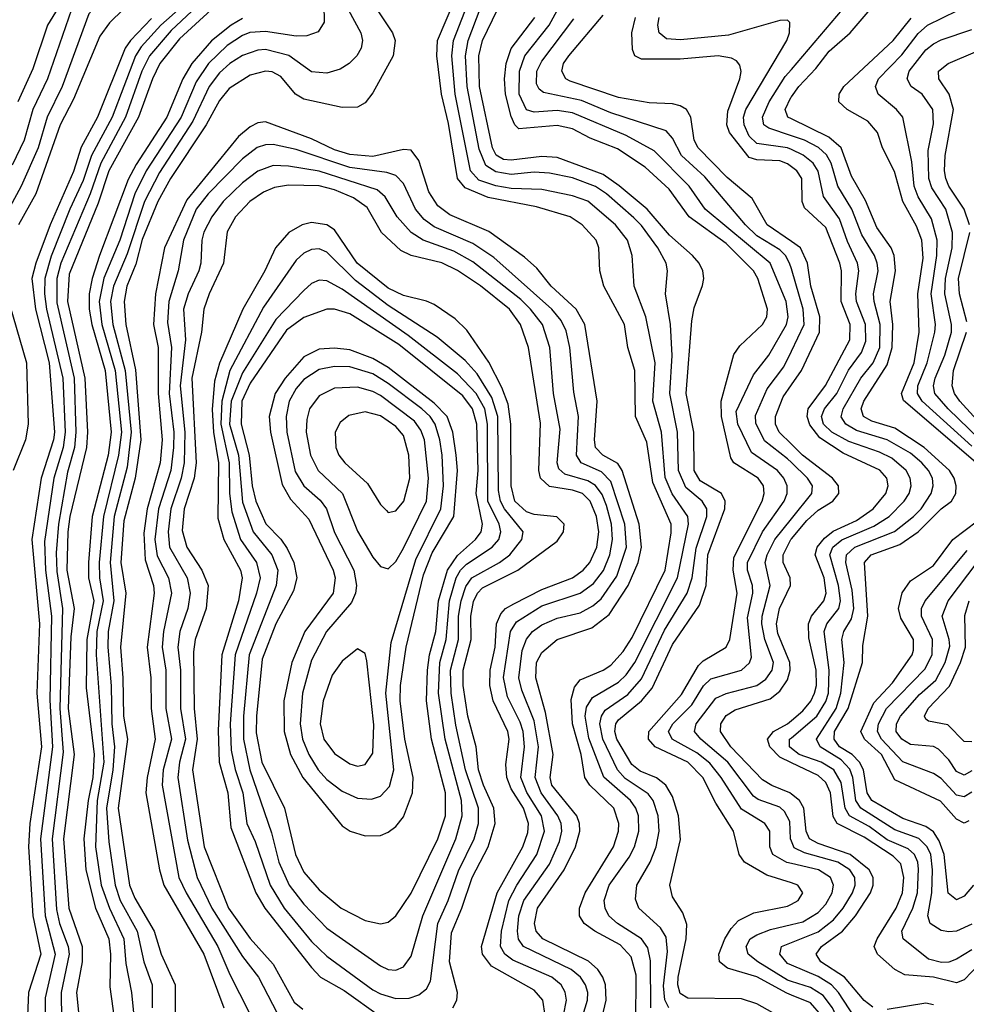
# Model space of a CAD drawing. Header units: inches. Extents: x 501365 to 657855, y 482276 to 547543.
# Tile 292 of 656: x 597990 to 600456, y 484459 to 487024. Entities that reach past the tile are written whole.
import ezdxf

# ---------------------------------------------------------------- set-up
doc = ezdxf.new("R2010")
doc.units = ezdxf.units.IN
doc.header["$MEASUREMENT"] = 0
doc.layers.add('A5498', color=7, linetype='Continuous')
doc.layers.add('A6408', color=7, linetype='Continuous')

msp = doc.modelspace()

# ---------------------------------------------------------------- linework, layer by layer
at = {"layer": 'A5498', "color": 5}
for points, elevation in [([(597981.9, 487741.9), (597995.3, 487715.3), (598002.1, 487682.1), (598001.2, 487610), (598011.2, 487571.2), (598023.7, 487550), (598089.1, 487470), (598110, 487452), (598239.7, 487390), (598272.9, 487332.9), (598310, 487295.5), (598326.8, 487270), (598346.1, 487210), (598341, 487190), (598330, 487174.5), (598286.8, 487130), (598230, 487082.2), (598184.6, 487055.4), (598170, 487039.3), (598101, 486850), (598061.4, 486770), (598037.7, 486690), (597993.8, 486590), (597928.2, 486470)], 2760), ([(597973.5, 487553.5), (598043.6, 487450), (598063.8, 487430), (598091.7, 487411.7), (598190, 487372.9), (598203.5, 487363.5), (598214.7, 487350), (598231.2, 487310), (598280.3, 487260.3), (598295, 487230), (598294, 487210), (598266.5, 487170), (598215.7, 487124.3), (598150, 487083.6), (598124.6, 487050), (598062.7, 486870), (598024.6, 486790), (598001.6, 486710), (597970, 486645.1)], 2740), ([(597977.6, 487470), (598003.4, 487423.4), (598022.7, 487402.7), (598050, 487382.9), (598170, 487330.7), (598231.2, 487250), (598239.8, 487230), (598235.9, 487210), (598203.3, 487170), (598110.9, 487089.1), (598062.5, 487010), (598024.3, 486895.7), (597984.9, 486810)], 2720), ([(599633.7, 484450), (599632.9, 484572.9), (599626.6, 484606.6), (599609.6, 484630), (599547.5, 484670), (599524.9, 484690), (599514.6, 484710), (599512.5, 484730), (599525.7, 484770), (599577.2, 484842.8), (599591.4, 484870), (599602.7, 484910), (599601.8, 484950), (599594.9, 484970), (599580.8, 484990), (599511.2, 485051.2), (599472.4, 485152.4), (599463, 485210), (599466.5, 485233.5), (599481.8, 485258.2), (599550, 485298.5), (599570, 485317.8), (599592, 485350), (599703.1, 485570), (599731.9, 485710), (599730.7, 485730), (599689.2, 485789.2), (599671.7, 485831.7), (599662, 485950), (599639.6, 486030), (599645.7, 486130), (599621.2, 486250), (599590.8, 486330), (599585.1, 486410), (599573.4, 486450), (599541.7, 486490), (599470, 486551), (599430, 486565.3), (599350, 486581.2), (599270, 486584.5), (599230, 486590.9), (599186.3, 486606.3), (599164.2, 486630), (599124.5, 486830), (599115.8, 486930), (599120.1, 486970), (599230, 487252.4)], 2960), ([(599595.1, 484410), (599595.4, 484535.4), (599583.1, 484583.1), (599554.1, 484614.1), (599487.8, 484650), (599460.3, 484670), (599447.9, 484690), (599448.1, 484710), (599462.7, 484750), (599536.6, 484870), (599549.4, 484910), (599550.5, 484930), (599537.5, 484970), (599475, 485030), (599461.7, 485050), (599452.2, 485110), (599430.1, 485190), (599426.8, 485253.2), (599434.9, 485285.1), (599450, 485304.6), (599510, 485329.5), (599530, 485342.6), (599562, 485378), (599585.4, 485414.6), (599671.6, 485590), (599687.1, 485687.1), (599686.9, 485710), (599638.9, 485818.9), (599623.9, 485923.9), (599594.2, 485990), (599592.3, 486110), (599574.1, 486170), (599565.5, 486230), (599511.3, 486330), (599501, 486370), (599498.2, 486430), (599491.4, 486450), (599455.4, 486490), (599424, 486510), (599336.1, 486536.1), (599210, 486561), (599150, 486585.6), (599130, 486610), (599106.5, 486753.5), (599088.6, 486830), (599076.9, 486930), (599078.5, 486970), (599163.5, 487170)], 2980), ([(598370, 487158.7), (598224, 487016), (598199, 486981), (598130, 486817.3), (598095.8, 486750), (598032.2, 486570), (597986.8, 486490)], 2780), ([(598506.1, 487110), (598384.5, 486995.5), (598328.5, 486930), (598307.9, 486890), (598265.9, 486770), (598201, 486650), (598173.1, 486570), (598096.7, 486390), (598086.4, 486350), (598086.4, 486286.4), (598131.8, 486090), (598136.4, 485950), (598132.5, 485910), (598114.2, 485845.8), (598091, 485710), (598084.9, 485635.1), (598086.3, 485586.3), (598101.8, 485490), (598094.2, 485230), (598103.5, 485116.5), (598074.7, 484890), (598086, 484706), (598093.7, 484670), (598116.5, 484610), (598118.9, 484590), (598097.9, 484490), (598099.5, 484350)], 2860), ([(598530, 487088.9), (598405.9, 486974.1), (598354.6, 486910), (598335.6, 486870), (598299.7, 486770), (598221.9, 486630), (598194, 486546), (598119, 486361), (598114.2, 486290), (598159.6, 486090), (598167, 485950), (598163.6, 485910), (598120.7, 485730), (598115.7, 485690), (598113, 485590), (598131.7, 485490), (598123.4, 485416.6), (598115.8, 485230), (598132.2, 485110), (598104.3, 484890), (598117.8, 484710), (598152.8, 484610), (598152.6, 484570), (598138.1, 484490), (598144, 484430)], 2880), ([(598781.6, 487110), (598782.9, 487017.1), (598767.4, 486992.6), (598738.3, 486981.7), (598710, 486981.3), (598630, 486993.3), (598589.7, 486990.3), (598570, 486982.6), (598530, 486956.5), (598481.7, 486910), (598450, 486862), (598410.4, 486770), (598319.7, 486630), (598290, 486570), (598250.7, 486450), (598209.4, 486350.6), (598197.2, 486290), (598203.9, 486230), (598238.5, 486110), (598255.3, 485950), (598247.5, 485890), (598207.9, 485730), (598197.3, 485610), (598197.7, 485570), (598207.5, 485510), (598190.9, 485430), (598189.3, 485369.3), (598209.2, 485090), (598192, 484990), (598187.2, 484870), (598202.6, 484770), (598223.8, 484710), (598261, 484630), (598266, 484566), (598281, 484490), (598294.7, 484350)], 2940), ([(599681.2, 484450), (599670.8, 484470.8), (599667.4, 484507.4), (599677, 484597), (599673.9, 484633.9), (599659, 484659), (599602.6, 484710), (599593.7, 484733.7), (599597.8, 484770), (599632.2, 484830), (599648.3, 484870), (599655.9, 484910), (599653.3, 484950), (599639.8, 484990), (599627.2, 485007.2), (599567.2, 485047.2), (599546.8, 485070), (599509.2, 485150), (599501.1, 485190), (599505.1, 485210), (599514.7, 485225.3), (599573.9, 485266.1), (599610, 485306.8), (599670, 485434.1), (599729, 485530), (599741.8, 485570), (599752.1, 485647.9), (599779.6, 485730), (599779.8, 485750), (599767.7, 485770), (599725.1, 485805.1), (599705.8, 485850), (599703.6, 485950), (599683.1, 486050), (599689.3, 486149.3), (599685.3, 486230), (599671.9, 486310), (599677.1, 486370), (599673.5, 486390), (599652.3, 486430), (599610, 486487.8), (599590, 486507.9), (599518.6, 486570), (599490, 486589), (599430, 486612), (599370, 486624), (599330, 486626.4), (599270, 486621.1), (599230, 486627.7), (599204.1, 486644.1), (599186.7, 486686.7), (599155.7, 486850), (599150.8, 486930), (599158.2, 486970), (599211.2, 487110)], 2940), ([(598907.1, 487070), (598961.4, 486990), (598968, 486970), (598962.5, 486930), (598910, 486833), (598890, 486807.5), (598870, 486796.4), (598830, 486794.9), (598730, 486817.2), (598708.8, 486830), (598670, 486876), (598647.8, 486887.8), (598630, 486889.6), (598590, 486879.8), (598535.6, 486844.4), (598510, 486813.8), (598475.3, 486750), (598382.9, 486610), (598350.2, 486550), (598308.6, 486451.4), (598292.9, 486387.1), (598269.2, 486330), (598261.8, 486290), (598266.2, 486230), (598291.9, 486111.9), (598305.6, 485930), (598291, 485830), (598261.4, 485718.6), (598253.4, 485610), (598266.6, 485530), (598252.5, 485390), (598259, 485310), (598260, 485210), (598270.7, 485150), (598246.3, 484970), (598276.1, 484770), (598290, 484735.6), (598340.2, 484650), (598358.6, 484590), (598394.7, 484510), (598394.6, 484430)], 2980), ([(600000, 484825.9), (599988.5, 484828.5), (599951.5, 484850), (599943.9, 484870), (599944.3, 484910), (599930.9, 484930), (599870, 484967.4), (599816.9, 485050), (599787.5, 485087.5), (599754, 485114), (599689.2, 485150), (599679.8, 485170), (599691.6, 485190), (599740.5, 485239.5), (599771.6, 485288.5), (599790, 485307.2), (599870.4, 485329.6), (599891.3, 485348.7), (599896, 485364), (599886.2, 485466.2), (599899.9, 485530), (599898.4, 485550), (599885.6, 485590), (599885.6, 485610), (599924.8, 485690), (599981.2, 485770), (599988.7, 485790), (599989, 485810), (599980.7, 485830), (599964, 485850), (599896.4, 485896.4), (599860.3, 485970), (599856.5, 486003.5), (599901.2, 486098.8), (599941.4, 486150), (599987.3, 486230), (599991.6, 486250), (599986.9, 486290), (599944.4, 486390), (599775.3, 486530), (599733.9, 486590), (599642.5, 486682.5), (599570, 486722.6), (599430, 486781.1), (599390, 486787.3), (599330, 486783.1), (599310, 486788.8), (599291.4, 486830), (599291.6, 486890), (599306, 486930), (599369.2, 487010), (599404.5, 487075.5)], 2860), ([(598410, 487055.4), (598357.3, 487010), (598306.5, 486953.5), (598291.8, 486930), (598230.6, 486770), (598176.6, 486670), (598155.2, 486604.8), (598120.2, 486530), (598072.3, 486407.7), (598055.4, 486350), (598054.6, 486310), (598060, 486270), (598102.7, 486090), (598108.7, 485950), (598102.8, 485910), (598079.1, 485830), (598054.8, 485665.2), (598057.5, 485590), (598072.4, 485470), (598068.4, 485251.6), (598075.7, 485130), (598044.3, 484890), (598056, 484690), (598082.6, 484590), (598056, 484476), (598055.8, 484350)], 2840), ([(598845.3, 487050), (598878.8, 486990), (598883.1, 486970), (598879.3, 486950), (598868.2, 486930), (598848.4, 486910), (598824.7, 486895.3), (598790, 486884.3), (598750, 486888.5), (598690.7, 486930.7), (598630, 486946), (598610, 486944.7), (598570, 486930.8), (598537, 486910), (598510, 486885.4), (598483.7, 486850), (598440.6, 486759.4), (598354.4, 486625.6), (598314.9, 486550), (598270, 486414.3), (598234.4, 486330), (598226.8, 486290), (598232.3, 486230), (598264.6, 486110), (598280.4, 485950), (598270, 485858.7), (598236, 485730), (598225.3, 485610), (598235, 485510), (598220.3, 485430), (598219.5, 485390), (598228.5, 485288.5), (598229.9, 485190), (598237, 485130), (598232.8, 485070), (598215.9, 484970), (598222.3, 484882.3), (598238.4, 484770), (598252, 484730), (598296.2, 484650), (598313.2, 484570), (598335.4, 484510), (598334.9, 484450)], 2960), ([(599993.8, 484413.8), (599910, 484460.3), (599870, 484473.9), (599730, 484475.7), (599710, 484487.6), (599704.2, 484510), (599705, 484530), (599725.6, 484630), (599727.8, 484667.7), (599717.6, 484697.6), (599690, 484739.8), (599683.2, 484770), (599711.4, 484888.6), (599706.4, 484950), (599690, 485000.8), (599673, 485030), (599649.1, 485049.1), (599606.6, 485066.6), (599584.1, 485084.1), (599545.5, 485150), (599540.1, 485170), (599542.4, 485190), (599550, 485200.5), (599609.7, 485250), (599637.2, 485282.8), (599690, 485396.6), (599761, 485499), (599777.9, 485550), (599782.8, 485630), (599826.9, 485750), (599827.9, 485770), (599817.7, 485790), (599762.9, 485822.9), (599747.2, 485850), (599745.7, 485950), (599726.3, 486050), (599740.6, 486239.4), (599746.5, 486273.5), (599768.7, 486331.3), (599772.1, 486350), (599769.5, 486370), (599759.5, 486390), (599742.1, 486410), (599682.3, 486462.3), (599624.2, 486530), (599551.6, 486591.6), (599510, 486620.6), (599390, 486664.8), (599350, 486667.7), (599270, 486657.9), (599250, 486659.4), (599230.7, 486670.7), (599221.3, 486690), (599187.7, 486850), (599185.6, 486930), (599195.4, 486970), (599234.2, 487050)], 2920), ([(598333.2, 487026.8), (598278.8, 486970), (598265.1, 486950), (598192.2, 486770), (598150, 486692.1), (598130, 486628.1), (598069.7, 486490), (598031.7, 486390), (598022, 486350), (598031.4, 486270), (598066.8, 486130), (598080.3, 485950), (598077.8, 485930), (598045.8, 485830), (598021.8, 485670), (598041.8, 485450), (598034.4, 485270), (598046.5, 485130), (598016.5, 484930), (598013, 484870), (598024, 484690), (598044.6, 484590), (598013.3, 484490), (598007.4, 484370)], 2820), ([(598570, 487027.2), (598540.5, 487010), (598490, 486968.4), (598438.5, 486910), (598415.1, 486870), (598373.6, 486770), (598293.1, 486646.9), (598272.7, 486607.3), (598198.2, 486410), (598178.3, 486350), (598170.6, 486310), (598171.1, 486270), (598177.8, 486230), (598212.2, 486110), (598228.2, 485950), (598220.4, 485890), (598178.7, 485730), (598168.8, 485610), (598169.6, 485570), (598183.2, 485510), (598164.9, 485410), (598163.5, 485283.5), (598183.8, 485110), (598180.1, 485050), (598168.1, 484990), (598157, 484890), (598161.8, 484810), (598187.4, 484710), (598222.2, 484630), (598226.4, 484590), (598224.8, 484504.8), (598249, 484330)], 2920), ([(600000, 484775.6), (599936.2, 484796.2), (599877.9, 484830), (599864.5, 484850), (599849.5, 484910), (599803.4, 484983.4), (599769.2, 485050), (599730, 485090.5), (599645.2, 485130), (599628.2, 485150), (599628.4, 485170), (599713.8, 485266.2), (599757.8, 485342.2), (599770, 485353.9), (599829.9, 485390), (599839.6, 485410), (599858.8, 485530), (599848.3, 485590), (599850, 485623.2), (599923.9, 485770), (599929.1, 485790), (599927.1, 485810), (599913.9, 485830), (599850.3, 485870), (599842.8, 485882.8), (599817.8, 485990), (599817.1, 486030), (599850, 486152.1), (599865.9, 486174.1), (599924.5, 486230), (599936.3, 486250), (599937.9, 486270), (599912.6, 486350), (599901.3, 486370), (599830, 486440.8), (599733.5, 486510), (599682.1, 486582.2), (599619.5, 486639.5), (599547.2, 486687.2), (599475.7, 486715.7), (599430, 486739.6), (599390, 486748.6), (599290, 486739.9), (599279.7, 486750), (599270, 486771.6), (599255.3, 486830), (599252.6, 486870), (599257, 486910), (599270, 486949.1), (599331.9, 487030)], 2880), ([(600000, 486374.8), (599995.5, 486390), (599984.9, 486410), (599970, 486424.9), (599910, 486461), (599880.6, 486490), (599774.6, 486614.6), (599713.9, 486670), (599690, 486715), (599674.2, 486734.2), (599530, 486781.6), (599453.1, 486813.1), (599354, 486834), (599342.9, 486842.9), (599336.5, 486856.5), (599337.2, 486890), (599350, 486916.2), (599433.6, 487026.4)], 2840), ([(600000, 486446.3), (599936.9, 486490), (599897.8, 486557.8), (599832.7, 486612.7), (599757.5, 486690), (599746.8, 486710), (599738, 486770), (599727.2, 486790), (599710, 486799.9), (599690, 486804.4), (599630, 486807), (599550, 486821.1), (599424, 486864), (599412.5, 486870), (599401.8, 486890), (599406.8, 486910), (599420.3, 486930), (599510, 487035.5)], 2820), ([(600000, 486640.8), (599990, 486648.2), (599970, 486656.1), (599910, 486659.3), (599890, 486665.3), (599838.8, 486730), (599832, 486750), (599834.4, 486785.6), (599866.2, 486870), (599868.9, 486888.9), (599865.6, 486905.6), (599856.9, 486916.9), (599844, 486924), (599809.6, 486929.6), (599710, 486921.1), (599610, 486921), (599592.1, 486930), (599586.6, 486946.6), (599584.4, 486990), (599594.2, 487030)], 2780), ([(600000, 486685.4), (599990, 486690.2), (599910, 486701.6), (599890, 486720.1), (599876.8, 486750), (599875.5, 486770), (599881.8, 486790), (599988.3, 486970), (599995.3, 486990), (599996.2, 487016.2), (599990, 487022.4), (599970, 487022), (599836.1, 486983.9), (599711.2, 486971.2), (599674.4, 486974.4), (599655.3, 486990), (599651.8, 487010), (599655.3, 487030)], 2760), ([(600000, 486721.4), (599941, 486741), (599928.1, 486750), (599924.9, 486770), (599942.5, 486810), (599984.1, 486875.9), (600000, 486894.4)], 2740), ([(600000, 486765.5), (599990.7, 486770), (599983.8, 486790), (599998.8, 486821.2), (600000, 486822.8)], 2720), ([(599494.1, 484370), (599517.6, 484470), (599515.6, 484510), (599508.9, 484530), (599495.7, 484550), (599471.4, 484571.4), (599352.4, 484630), (599335.7, 484650), (599330.9, 484670), (599338.5, 484710), (599408.4, 484810), (599438.1, 484870), (599449.2, 484910), (599448.3, 484930), (599440.8, 484950), (599375.7, 485030), (599371.4, 485050), (599379.3, 485110), (599359.2, 485219.2), (599334, 485310), (599336.4, 485350), (599350, 485375.4), (599389.9, 485410), (599480.2, 485439.8), (599525.1, 485474.9), (599575, 485550), (599600.6, 485610), (599610, 485650), (599603.6, 485710), (599559.5, 485850), (599547.9, 485867.9), (599508.6, 485890), (599489.7, 485910), (599486.9, 485930), (599494.6, 486030), (599462.4, 486230), (599439.8, 486270), (599374.3, 486330), (599336.6, 486376.6), (599305.1, 486405.1), (599211.8, 486471.8), (599110, 486515.9), (599079.1, 486539.1), (599055.8, 486575.8), (599030, 486657.3), (599010, 486683.8), (598990, 486686), (598910, 486667.4), (598850, 486672.6), (598810, 486684.6), (598750, 486713.9), (598630, 486758.1), (598610, 486755.3), (598590, 486745), (598560.1, 486719.9), (598425.2, 486554.8), (598367.5, 486430), (598343.8, 486310), (598338.6, 486230), (598350.9, 486170), (598350.5, 486050), (598361.5, 485930), (598355.5, 485870), (598321.7, 485750), (598313.5, 485686.5), (598316.7, 485616.7), (598338.6, 485550), (598340.5, 485530), (598322.2, 485390), (598331.8, 485310), (598332.2, 485230), (598343, 485150), (598321.7, 485050), (598318.9, 485010), (598354.4, 484810), (598365.6, 484770), (598469.3, 484590), (598521.9, 484450)], 3020), ([(599444.5, 484390), (599469.4, 484470), (599469.9, 484490), (599464.1, 484510), (599450.9, 484530), (599426.8, 484550), (599302.1, 484610), (599289.4, 484629.4), (599286.7, 484650), (599290.4, 484690), (599303.6, 484730), (599370, 484824.4), (599396.3, 484883.7), (599402.4, 484910), (599400.3, 484930), (599391.6, 484950), (599348.2, 485010), (599332.8, 485050), (599341.7, 485130), (599330, 485197.8), (599298, 485278), (599290.2, 485310), (599298.9, 485381.1), (599310, 485410.5), (599326, 485430), (599350, 485448), (599390, 485465), (599450, 485479.4), (599482.8, 485497.2), (599504.6, 485515.4), (599545.8, 485574.2), (599570.8, 485650), (599566, 485710), (599530, 485820.9), (599505.9, 485845.9), (599452.9, 485870), (599440.1, 485890), (599445.9, 485990), (599433.7, 486053.7), (599422.7, 486170), (599413.1, 486213.1), (599400.7, 486240.7), (599375.8, 486270), (599224.7, 486404.7), (599170, 486441.1), (599070, 486484.3), (599043.4, 486503.4), (599021, 486530), (598990, 486597.3), (598970, 486617.7), (598946.3, 486626.3), (598850, 486639.2), (598710, 486685.7), (598650, 486698.4), (598630, 486698.1), (598608.6, 486691.4), (598570, 486661.9), (598481.1, 486570), (598450, 486530), (598416.3, 486450), (598402.5, 486370), (598378.8, 486290), (598375.2, 486235.2), (598385.8, 486170), (598379.6, 486050), (598391.3, 485950), (598390.9, 485910), (598383.3, 485850), (598351.2, 485750), (598342.4, 485670), (598347.9, 485627.9), (598377.9, 485570), (598385.8, 485530), (598364.6, 485430), (598361.5, 485390), (598370.2, 485330), (598371, 485230), (598385.5, 485150), (598364, 485070), (598360.9, 485030), (598404.9, 484790), (598423.5, 484750), (598506.1, 484610), (598537, 484537), (598611.8, 484390)], 3040), ([(599398.8, 484390), (599414.2, 484470), (599411.2, 484491.2), (599400.3, 484510), (599375.7, 484530), (599274.8, 484574.8), (599253.7, 484590), (599242.5, 484610), (599244.6, 484650), (599263.8, 484730), (599284.6, 484770), (599336.7, 484850), (599357.3, 484910), (599349.6, 484950), (599311.3, 485011.3), (599295.2, 485050), (599304.8, 485130), (599301.4, 485170), (599294, 485194), (599260.6, 485260.6), (599250.6, 485310.6), (599268.3, 485430), (599284, 485456), (599350, 485497), (599450, 485530.3), (599484.3, 485555.7), (599510.7, 485589.3), (599527.4, 485630), (599534.2, 485670), (599531.2, 485710), (599518.2, 485758.2), (599506.9, 485786.9), (599490, 485810.9), (599470, 485823), (599410, 485840.5), (599394.3, 485854.3), (599389.7, 485870), (599397.4, 485957.4), (599380.4, 486050), (599371.2, 486170), (599351.6, 486230), (599320.7, 486270), (599295, 486295), (599170, 486393.5), (599120.6, 486420.6), (599040.9, 486450), (599010, 486469.9), (598973.2, 486510), (598942.1, 486562.1), (598920.8, 486580.8), (598770, 486629.6), (598690, 486642.5), (598650, 486643.9), (598610, 486629.3), (598570, 486599.3), (598520.4, 486550), (598490.3, 486510), (598470, 486470.5), (598464.7, 486450), (598461.8, 486390), (598456.7, 486370), (598428.4, 486310), (598416.7, 486270), (598421.5, 486190), (598407.9, 486070), (598420.2, 485950), (598418.8, 485870), (598410.5, 485830), (598383.7, 485750), (598376.5, 485690), (598380.6, 485650), (598426, 485570), (598434.4, 485530), (598428.3, 485490), (598407.4, 485430), (598402.3, 485390), (598408.5, 485330), (598408.7, 485230), (598422, 485150), (598405.9, 485090), (598401.8, 485050), (598426.7, 484886.7), (598452.2, 484790), (598490.5, 484710), (598570, 484583.9), (598611.8, 484530), (598673.1, 484413.1)], 3060), ([(599358.7, 484430), (599353, 484470), (599330, 484496), (599218.8, 484558.8), (599195.7, 484590), (599193.3, 484610), (599234.1, 484750), (599300.2, 484870), (599313.3, 484906.7), (599315.3, 484930), (599302, 484970), (599270, 485020.9), (599258.6, 485050), (599256.4, 485083.6), (599264.8, 485150), (599261.6, 485170), (599223.4, 485250), (599214.4, 485290), (599215.1, 485330), (599228.5, 485390), (599232.2, 485450), (599243.2, 485476.8), (599255.7, 485490), (599277.5, 485502.5), (599350, 485540), (599429.9, 485570), (599457.9, 485590), (599475.3, 485610), (599493.2, 485650), (599498.3, 485690), (599492.5, 485730), (599476.1, 485770), (599455.8, 485790), (599430, 485798.7), (599370, 485808), (599346.8, 485830), (599342.6, 485850), (599346.8, 485973.2), (599315.3, 486170), (599294.4, 486230), (599265.6, 486270), (599190, 486330.9), (599130, 486370.9), (599090, 486390.4), (599010, 486409.6), (598982.9, 486422.9), (598932.6, 486470), (598895, 486535), (598859.8, 486559.8), (598810, 486580.8), (598770, 486591.5), (598690, 486592.9), (598653.6, 486586.4), (598625.4, 486574.6), (598589.3, 486550), (598552, 486510), (598530, 486471.3), (598521.1, 486390), (598483.1, 486310), (598470, 486270), (598463.4, 486210), (598438, 486090), (598449.4, 485870), (598444, 485830), (598418.8, 485750), (598413.3, 485693.3), (598425.2, 485650), (598464.1, 485590), (598480.8, 485550), (598475.6, 485490), (598446.7, 485410), (598442.5, 485377.5), (598444.8, 485230), (598452.5, 485150), (598439.7, 485070), (598470.6, 484870), (598533.5, 484710), (598590, 484630.7), (598650, 484564.3), (598705.1, 484465.1), (598727.1, 484447.1)], 3080), ([(599118.3, 484450), (599128.5, 484470), (599130.7, 484490), (599109.4, 484570), (599114.5, 484645.5), (599141.9, 484710), (599168.3, 484790), (599210, 484870), (599228.4, 484930), (599225.4, 484970), (599197.8, 485030), (599185, 485070), (599178.6, 485130), (599157.2, 485210), (599145.3, 485290), (599145.4, 485330), (599165.7, 485410), (599164.8, 485470), (599171.8, 485508.2), (599182.2, 485530), (599195.6, 485544.4), (599287.7, 485590), (599390, 485665.5), (599406.8, 485690), (599408.2, 485710), (599388.8, 485728.8), (599330, 485735.4), (599310, 485742.5), (599280.1, 485770), (599270.3, 485810), (599269.1, 485970), (599262.3, 486022.3), (599245.6, 486065.6), (599211.7, 486131.7), (599155.1, 486215.1), (599124.5, 486244.5), (599070, 486281.7), (599050, 486291), (598990, 486305.3), (598950, 486324.8), (598869.2, 486390), (598810, 486476.9), (598789.7, 486489.7), (598750, 486495.5), (598725.4, 486490), (598690.7, 486470), (598656.6, 486430), (598628.5, 486370), (598570.8, 486270), (598510.4, 486129.6), (598497.6, 486082.4), (598491.5, 486008.5), (598495.2, 485950), (598508.2, 485870), (598506, 485726), (598521.3, 485670), (598564.9, 485590), (598569.1, 485570), (598559.7, 485510), (598516.1, 485370), (598507, 485173), (598509.5, 485090), (598531.8, 485010), (598539.6, 484919.6), (598604.9, 484750), (598628.8, 484710), (598750, 484555.3), (598773.1, 484530), (598835.5, 484495.5), (598930, 484427.4)], 3120), ([(597955.3, 486310), (598007.4, 486130), (598012.4, 485970), (598005.5, 485930), (597973.1, 485850)], 2780), ([(600000, 485870.5), (599990, 485880.1), (599930, 485926.8), (599907.1, 485972.9), (599906.9, 485993.1), (599937.3, 486062.7), (599980.5, 486119.5), (600000, 486160.4)], 2840), ([(600000, 485918.6), (599968.5, 485950), (599959.1, 485970), (599958.9, 485990), (599978.3, 486041.7), (600000, 486072.5)], 2820), ([(600000, 484884.3), (599997.5, 484890), (599995.7, 484935.7), (599982, 484962), (599970, 484972.6), (599913.3, 484993.3), (599901.5, 485001.5), (599834.2, 485090), (599764, 485150), (599748.1, 485170), (599752.1, 485190), (599803.2, 485256.8), (599830, 485269.3), (599910.3, 485289.7), (599933.5, 485306.5), (599950.1, 485329.9), (599953.6, 485350), (599931.1, 485410), (599923.3, 485450), (599924.4, 485470), (599944.5, 485550), (599931.9, 485610), (599936.8, 485630), (599956.9, 485670), (600000, 485723.7)], 2840), ([(600000, 485006.7), (599995.9, 485010), (599949.1, 485029.1), (599924.5, 485044.5), (599842.5, 485130), (599815.7, 485170), (599816.1, 485190), (599830, 485211.9), (599853.9, 485226.1), (599945.2, 485254.8), (599970, 485275.4), (599990, 485304.5), (599997, 485330), (599996.4, 485350), (599965, 485425), (599961.1, 485450), (599969.3, 485490), (599997.5, 485550), (599996.9, 485570), (599978.4, 485610), (599978.7, 485630), (599998.7, 485670), (600000, 485671.5)], 2820), ([(600000, 485088.7), (599970, 485102.8), (599944.1, 485130), (599938.2, 485150), (599953.3, 485170), (599990.2, 485190), (600000, 485198.2)], 2780), ([(600000, 485126), (599994.9, 485130), (599995.5, 485150), (600000, 485153.8)], 2760), ([(600000, 484483.4), (599988.2, 484488.2), (599910, 484530.7), (599833.8, 484553.8), (599812.5, 484570), (599811.2, 484590), (599826.8, 484630), (599843, 484657), (599862.6, 484677.4), (599902.6, 484697.4), (599990, 484715.2), (600000, 484720.5)], 2880), ([(600000, 484518.9), (599990, 484522.1), (599912.8, 484570), (599887.7, 484590), (599882.3, 484610), (599893.1, 484630), (599910, 484640.4), (599946, 484654), (600000, 484667.2)], 2860), ([(600000, 484561.7), (599990, 484565.9), (599969.9, 484590), (599974.2, 484610), (600000, 484620.3)], 2840)]:
    msp.add_lwpolyline(points, dxfattribs=dict(at, elevation=elevation))
for points, elevation in [([(598770, 486426.9), (598750, 486425.6), (598730, 486416.2), (598710, 486397.2), (598625, 486275), (598537.3, 486110), (598516.5, 486030), (598513.8, 485970), (598535.8, 485870), (598536.6, 485790), (598542.2, 485742.2), (598565, 485670), (598606.4, 485610), (598616.3, 485570), (598606.4, 485530), (598551.3, 485370), (598538.2, 485190), (598541.1, 485121.1), (598551.1, 485071.1), (598570.8, 485010), (598582, 484930), (598603.1, 484883.1), (598642.6, 484770), (598679.1, 484710), (598750, 484623.2), (598790, 484584.4), (598910, 484497.4), (598930, 484486.4), (598970, 484474.6), (599004.9, 484475.1), (599030, 484483.7), (599050, 484500.1), (599060.1, 484519.9), (599079.3, 484670), (599106.3, 484730), (599132.9, 484807.1), (599173.6, 484890), (599185.2, 484930), (599185, 484970), (599151.1, 485070), (599126.3, 485186.3), (599113.8, 485270), (599112.4, 485330), (599133.2, 485410), (599133.2, 485470), (599140, 485510), (599152.1, 485547.9), (599167.3, 485570), (599240.1, 485610), (599266.6, 485630), (599297.7, 485670), (599301.7, 485690), (599252.5, 485750), (599242.2, 485770), (599237.5, 485797.4), (599235.8, 485990), (599220, 486040), (599181.2, 486101.2), (599150, 486136), (599077.4, 486197.4), (598950, 486279.2), (598864.9, 486344.9), (598790, 486418.6)], 3140), ([(598770, 486345.6), (598750, 486336.7), (598730, 486318.7), (598656.9, 486243.1), (598570, 486104.1), (598541.2, 486030), (598536.8, 485970), (598559.8, 485890), (598570, 485766.9), (598598.3, 485690), (598646.8, 485630), (598662.2, 485590), (598658, 485550), (598587.5, 485370), (598572.8, 485210), (598573.3, 485150), (598589.7, 485070), (598645.7, 484905.7), (598664.6, 484830), (598691.8, 484770), (598730, 484720.3), (598790, 484658), (598930, 484559.6), (598950, 484550.1), (598970, 484548.8), (598990, 484557), (599010, 484584.5), (599039.8, 484690), (599126, 484890), (599142.9, 484950), (599140.6, 484990), (599098, 485150), (599081, 485270), (599084, 485350), (599101.2, 485410), (599109.7, 485510.3), (599126.7, 485570), (599138.6, 485590), (599154.1, 485605.9), (599220.8, 485650), (599238.2, 485670), (599243.5, 485690), (599238.8, 485710), (599209.1, 485770), (599208.7, 485970), (599201.5, 486010), (599179.3, 486050), (599130, 486101.9), (599001.5, 486201.5), (598830, 486322.4), (598790, 486344)], 3160), ([(598810, 486270.3), (598790, 486269.6), (598730, 486248.6), (598685.1, 486214.9), (598590, 486076.8), (598568.7, 486030), (598567, 485970), (598588, 485890), (598595.8, 485810), (598604.9, 485770), (598631.1, 485711.1), (598670.5, 485670.5), (598686.3, 485646.3), (598704, 485610), (598712.1, 485570), (598703.3, 485536.7), (598657, 485450), (598621.7, 485358.3), (598606.4, 485210), (598606.2, 485166.2), (598621.1, 485090), (598679.5, 484970), (598708.3, 484850), (598730, 484803.3), (598770, 484758), (598827.6, 484710), (598890, 484677.7), (598930, 484669), (598950, 484673.8), (598970, 484689.5), (599010, 484748.9), (599078.8, 484890), (599098.8, 484950), (599099.5, 485010), (599062.7, 485150), (599049.6, 485250), (599052.2, 485330), (599057.6, 485370), (599073.6, 485430), (599081.1, 485510), (599104.4, 485590), (599130, 485628.6), (599177, 485670), (599192, 485690), (599195.5, 485710), (599179.2, 485790), (599183.9, 485850), (599181, 485970), (599169.8, 486010), (599144.4, 486044.4), (598977.7, 486177.7), (598850, 486258.1)], 3180), ([(598810, 486168.5), (598770, 486165.5), (598730, 486145.4), (598681.7, 486090), (598655.2, 486050), (598640.1, 485990), (598643.3, 485950), (598673.5, 485813.5), (598695.4, 485775.4), (598742.8, 485722.8), (598806.2, 485590), (598811.3, 485570), (598806.1, 485530), (598732.8, 485430), (598698.5, 485350), (598677.9, 485250), (598678.7, 485170), (598695.7, 485110), (598727.1, 485050), (598830, 484924.1), (598850.8, 484910.8), (598890, 484898.5), (598930, 484899.3), (598950, 484907.5), (598970, 484922.2), (598990, 484947.7), (599013.1, 485010), (599015.3, 485050), (598993.1, 485150), (598980.8, 485250), (598982, 485290), (598997, 485390), (599042.1, 485577.9), (599064.4, 485635.6), (599120.4, 485730), (599130, 485850), (599127.2, 485890), (599118.5, 485950), (599103.7, 485990), (599070, 486024.8), (598950, 486118), (598910, 486141.1), (598850, 486163.7)], 3220), ([(598810, 486120.6), (598770, 486113), (598730, 486086.5), (598710, 486063.1), (598691.6, 486030), (598683.9, 485990), (598686, 485950), (598707.5, 485847.5), (598729.7, 485809.7), (598772.5, 485772.5), (598789.1, 485750), (598810, 485688.3), (598860.3, 485590), (598867.1, 485550), (598864.6, 485530), (598854.4, 485505.6), (598789.4, 485430), (598750, 485355.4), (598726.3, 485270), (598720.2, 485190), (598726.6, 485150), (598743, 485110), (598767.6, 485070), (598790, 485044.9), (598830, 485014.2), (598870, 484996.1), (598906, 484994), (598930, 485001.5), (598953, 485027), (598964.7, 485070), (598944.1, 485270), (598958, 485402), (599021.8, 485618.2), (599086.9, 485750), (599093.8, 485810), (599090.7, 485890), (599084.6, 485930), (599072.3, 485970), (599058.9, 485990), (599037.1, 486010), (598950, 486076.3), (598910, 486101.2), (598850, 486119.4)], 3240), ([(598870, 486066.8), (598810, 486064.2), (598770, 486044.3), (598745, 486010), (598737.7, 485982.3), (598736.3, 485950), (598747.5, 485890), (598767.1, 485850), (598831.1, 485790), (598870, 485691.6), (598910, 485624.1), (598930, 485599.4), (598950, 485593.7), (598970, 485612.7), (598990, 485647.8), (599050, 485770), (599055.2, 485830), (599044.1, 485930), (599035.2, 485955.2), (599018.4, 485978.4), (598930, 486045.3), (598910, 486055.8)], 3260), ([(598890, 486002.3), (598847.3, 485992.7), (598824.8, 485975.2), (598812, 485950), (598813.1, 485910), (598821.4, 485890), (598836.9, 485870), (598896.1, 485816.1), (598930, 485761.3), (598945.2, 485745.2), (598950, 485740.7), (598970, 485745), (598990.3, 485770), (599005.9, 485830), (599003.9, 485890), (598990, 485940.5), (598970, 485964), (598930, 485991.7)], 3280), ([(598870, 485385.6), (598830, 485353.4), (598803.6, 485316.4), (598780.6, 485250), (598772.6, 485190), (598782.6, 485150), (598810, 485112.3), (598850, 485085.4), (598870, 485080.1), (598890, 485084.2), (598910, 485113.4), (598912.4, 485187.6), (598894.3, 485354.3), (598890, 485373)], 3260)]:
    msp.add_lwpolyline(points, close=True, dxfattribs=dict(at, elevation=elevation))
at = {"layer": 'A6408', "color": 5}
for points, elevation in [([(600000, 486822.8), (600019.5, 486850), (600063.4, 486896.6), (600098.2, 486941.8), (600153.2, 486990), (600205.3, 487050), (600228.2, 487090), (600233.1, 487110), (600231.9, 487130), (600201.5, 487221.5), (600186.9, 487250), (600162.5, 487270), (600110, 487280.3), (600053.6, 487273.6), (600000, 487259.8)], 2720), ([(600000, 486894.4), (600133.2, 487050), (600162.6, 487110), (600167.7, 487132.3), (600166.4, 487170), (600150, 487207.9), (600126.8, 487226.8), (600090, 487235.8), (600049.2, 487230), (600000, 487213.6)], 2740), ([(600470, 485912.7), (600340.6, 486030), (600328.9, 486050), (600329.3, 486070), (600354.2, 486130), (600374.1, 486210), (600375.3, 486230), (600364.1, 486310), (600378.7, 486410), (600379.9, 486450), (600364.8, 486504.8), (600330, 486562.4), (600319.9, 486590), (600313.6, 486653.6), (600290.4, 486770), (600273.7, 486790), (600225.9, 486830), (600219.4, 486850), (600227, 486870), (600287.4, 486932.6), (600330, 486987.9), (600354.9, 487010), (600432.4, 487047.6)], 2660), ([(600527.9, 485830), (600292.3, 486032.3), (600286.8, 486050), (600319.5, 486130), (600332.7, 486210), (600329.1, 486310), (600343.1, 486403.1), (600340, 486450), (600326.3, 486486.3), (600290.4, 486550), (600268.9, 486628.9), (600237.5, 486690), (600224.5, 486730), (600199.5, 486759.5), (600145, 486790), (600123.5, 486810), (600124.3, 486830), (600136.4, 486850), (600265, 486970), (600312.1, 487027.9)], 2680), ([(600490, 485931.5), (600408.2, 486010), (600374, 486050), (600370.5, 486070), (600375, 486090), (600399.4, 486150), (600417, 486210), (600417.5, 486230), (600399.8, 486310), (600401.8, 486350), (600418.5, 486430), (600419.8, 486470), (600402.3, 486530), (600366, 486586), (600358.3, 486610), (600356.5, 486683.5), (600370, 486753), (600368.9, 486790), (600341, 486830), (600312.2, 486850), (600302, 486870), (600307.1, 486890), (600350, 486945.2), (600370, 486960.9), (600390, 486971.8), (600470, 486998.1)], 2640), ([(600463.8, 486490), (600450.4, 486530), (600410.6, 486590), (600402.5, 486610), (600398.7, 486630), (600400.4, 486670), (600422.7, 486790), (600410.8, 486830), (600384.1, 486870), (600383.1, 486890), (600408.4, 486910), (600479.5, 486940.5)], 2620), ([(600474.3, 484770), (600450, 484741.3), (600430, 484731.5), (600408.9, 484748.9), (600398.4, 484850), (600385.4, 484885.4), (600370, 484908.3), (600350, 484922.9), (600290, 484943.8), (600209.7, 484990), (600197.4, 485010), (600187.8, 485070), (600177.3, 485090), (600158.4, 485110), (600125.4, 485130), (600111.7, 485150), (600112.4, 485170), (600148.3, 485230), (600185.4, 485350), (600186.2, 485393.8), (600199.1, 485470), (600190.2, 485610), (600208, 485630), (600282.8, 485657.2), (600330, 485689.8), (600390, 485749.5), (600417.3, 485770), (600428.9, 485790), (600429.3, 485810), (600424.3, 485830), (600412.1, 485850), (600345.9, 485910), (600270, 485959.6), (600210, 485978), (600187.9, 485990), (600182.1, 486010), (600188.9, 486030), (600250, 486124.9), (600263, 486170), (600264.6, 486230), (600257.7, 486290), (600271.4, 486370), (600268, 486410), (600259.8, 486430), (600222.7, 486482.7), (600193, 486553), (600156.3, 486616.3), (600130.1, 486690.1), (600097.9, 486717.9), (600000, 486765.5)], 2720), ([(600470, 484668.5), (600430, 484649.9), (600410, 484648.2), (600390, 484652.1), (600361.9, 484670), (600355.3, 484690), (600366, 484750), (600368, 484810), (600363, 484850), (600354, 484870), (600331.7, 484891.7), (600270, 484913.8), (600180.7, 484970), (600168.2, 484990), (600160.5, 485050), (600152.1, 485072.1), (600130, 485096.4), (600074.8, 485130), (600065.8, 485150), (600116.9, 485230), (600129.3, 485270), (600137.9, 485350), (600131.3, 485410), (600136.4, 485430), (600156.7, 485463.3), (600162.6, 485490), (600158.1, 485538.1), (600141.7, 485610), (600143.7, 485630), (600165.4, 485650), (600269, 485691), (600318.3, 485730), (600338, 485750), (600363.9, 485790), (600369.4, 485810), (600367.9, 485830), (600357.7, 485850), (600340.2, 485870), (600310, 485894.6), (600250, 485929.8), (600170, 485953.9), (600142.1, 485970), (600129.6, 485989.6), (600134.7, 486010), (600181, 486090), (600213.2, 486130), (600230.6, 486170), (600231.3, 486230), (600215.6, 486290), (600214.4, 486310), (600226.2, 486370), (600223.8, 486390), (600216.4, 486410), (600183.8, 486463.8), (600157.4, 486530), (600121.1, 486590), (600103.5, 486650), (600091.6, 486671.6), (600070.6, 486690.6), (600034.2, 486710), (600000, 486721.4)], 2740), ([(600000, 485153.8), (600066.3, 485210), (600090, 485247.8), (600096.5, 485270), (600098.2, 485330), (600085.8, 485430), (600092.4, 485450), (600123.9, 485490), (600128, 485510), (600122.7, 485550), (600100.2, 485630), (600107.9, 485650), (600131.1, 485668.9), (600215.2, 485704.8), (600254.8, 485730), (600293.9, 485770), (600306.6, 485790), (600312, 485810), (600309.6, 485830), (600299, 485850), (600261.5, 485881.5), (600230, 485897.2), (600150, 485925.1), (600105.3, 485950), (600083.5, 485970), (600078.3, 485990), (600086.6, 486010), (600118.1, 486050), (600149.1, 486110.9), (600182.9, 486157.1), (600193.8, 486186.2), (600193.1, 486230), (600169.5, 486290), (600168.1, 486310), (600176, 486370), (600172.7, 486390), (600146.3, 486446.3), (600125.6, 486505.6), (600083.4, 486563.4), (600069.6, 486629.6), (600057.1, 486650), (600030.8, 486670.8), (600000, 486685.4)], 2760), ([(600000, 485198.2), (600030, 485223.4), (600051, 485249), (600060.7, 485270), (600065.4, 485290), (600064.7, 485330), (600045.9, 485414.1), (600044.6, 485450), (600052.8, 485470), (600084.5, 485510), (600090.3, 485530), (600085.4, 485570), (600061.7, 485630), (600067.5, 485650), (600086.4, 485673.6), (600108.6, 485691.4), (600170, 485719.2), (600212.8, 485750), (600246.4, 485790), (600252.4, 485810), (600248.9, 485830), (600230.9, 485850.9), (600134.9, 485894.8), (600074.5, 485934.5), (600048.5, 485968.5), (600041.6, 485990), (600043.7, 486010), (600089, 486071), (600152.5, 486190), (600153.3, 486230), (600129.8, 486290), (600130.4, 486370), (600126.4, 486390), (600090, 486482.7), (600034.2, 486534.2), (600028.2, 486550), (600026.9, 486610), (600014.7, 486630), (600000, 486640.8)], 2780), ([(600457.2, 486237.2), (600437.6, 486310), (600435.4, 486350), (600464.9, 486470)], 2620), ([(600000, 486072.5), (600026.4, 486110), (600073.4, 486210), (600074.1, 486250), (600050.5, 486330), (600041.7, 486390), (600023.6, 486430), (600000, 486446.3)], 2820), ([(600000, 486160.4), (600033, 486230), (600031.1, 486270), (600000, 486374.8)], 2840), ([(600501.7, 485961.7), (600438.7, 486030), (600425.2, 486050), (600418.5, 486070), (600422.3, 486110), (600456.1, 486210)], 2620), ([(600000, 485671.5), (600040.2, 485719.8), (600070, 485746.4), (600108, 485770), (600124.1, 485790), (600123.2, 485810), (600107.3, 485830), (600029.4, 485889.4), (600000, 485918.6)], 2820), ([(600000, 485723.7), (600053.1, 485790), (600054.8, 485810), (600042.3, 485830), (600000, 485870.5)], 2840), ([(600462.7, 484937.3), (600450, 484931.3), (600430, 484941.9), (600388.2, 484988.2), (600270, 485043.9), (600235, 485110), (600190.4, 485150), (600180.9, 485170), (600215.3, 485244.7), (600263.4, 485296.6), (600314.9, 485370), (600318.6, 485381.4), (600318.4, 485410), (600285.3, 485465.3), (600279, 485490), (600288.9, 485531.1), (600310, 485562.2), (600370, 485602.7), (600420.8, 485670), (600517.4, 485742.6)], 2680), ([(600470, 485012), (600450, 484999.5), (600430, 485004.5), (600390, 485047.9), (600370, 485060.8), (600290, 485090.9), (600235, 485150), (600224.3, 485170), (600226.6, 485190), (600247.5, 485230), (600348, 485332), (600366.4, 485370), (600368.1, 485410), (600338.8, 485470), (600339, 485490), (600348.9, 485510), (600458.4, 485641.6)], 2660), ([(600470, 485067.4), (600450, 485056.1), (600430, 485065.7), (600410, 485096.2), (600383.6, 485123.6), (600370, 485130.9), (600310, 485136.3), (600288, 485150), (600273.1, 485170), (600274.1, 485190), (600284.4, 485210), (600333.7, 485266.3), (600376.4, 485303.6), (600401, 485350), (600412.5, 485392.5), (600411.2, 485410), (600392.9, 485470), (600408.8, 485510), (600486.7, 485613.3)], 2640), ([(600470, 485142.8), (600450, 485143.9), (600407.4, 485187.4), (600357.2, 485197.2), (600350, 485202.5), (600346.8, 485210), (600356.1, 485230), (600412.2, 485287.8), (600440.5, 485350), (600453.5, 485390), (600451.8, 485471.8), (600463, 485510)], 2620), ([(600470, 484601.6), (600430, 484576.7), (600410, 484569), (600391.4, 484568.6), (600357.1, 484577.1), (600291.5, 484630), (600287.5, 484650), (600316.4, 484710), (600328.2, 484750), (600331.4, 484811.4), (600329.5, 484830), (600321, 484850), (600304.5, 484864.5), (600250, 484887.9), (600202.4, 484922.4), (600151.1, 484950), (600139.8, 484970), (600130, 485037.5), (600111.1, 485070), (600077.5, 485090), (600020.6, 485110), (600000, 485126)], 2760), ([(600609.7, 484690), (600450, 484523.6), (600430, 484515.5), (600370, 484530.5), (600295.8, 484535.8), (600270, 484549.9), (600224.6, 484590), (600216.1, 484610), (600223.9, 484630), (600273.1, 484710), (600289.2, 484750), (600293.2, 484790), (600285.5, 484825.5), (600265.2, 484845.2), (600190, 484895.1), (600119.7, 484930), (600109, 484949), (600102, 485010), (600090, 485036.9), (600070, 485055.6), (600000, 485088.7)], 2780), ([(600212.3, 484452.3), (600189.4, 484469.4), (600138.2, 484530), (600076.8, 484570), (600064.8, 484590), (600078.9, 484610), (600133.1, 484650), (600167.2, 484690), (600205.9, 484750), (600213.3, 484770), (600213.3, 484790), (600202.8, 484810), (600152.8, 484850), (600070, 484878.1), (600047.7, 484890), (600038.4, 484910), (600032.3, 484970), (600021.1, 484990), (600000, 485006.7)], 2820), ([(600000, 484620.3), (600070, 484648.2), (600110, 484679.6), (600135, 484710), (600159.3, 484750), (600166.3, 484770), (600165.4, 484790), (600152.2, 484810), (600121.4, 484830), (600034.2, 484854.2), (600007.4, 484867.4), (600000, 484884.3)], 2840), ([(600000, 484667.2), (600030, 484674.6), (600070, 484698.5), (600090, 484720.7), (600106, 484750), (600109.9, 484770), (600102, 484790), (600070.5, 484810), (600000, 484825.9)], 2860), ([(600000, 484720.5), (600017.8, 484730), (600029.9, 484750), (600017.3, 484770), (600000, 484775.6)], 2880), ([(600470, 484405.6), (600430, 484395.7), (600350, 484424.4), (600230, 484405.4), (600188.2, 484408.2), (600165.1, 484425.1), (600122.8, 484490), (600104.7, 484510), (600070, 484532.2), (600000, 484561.7)], 2840), ([(600455.9, 484364.1), (600430, 484361.4), (600370, 484383.5), (600330, 484388.1), (600190, 484361), (600170, 484360.8), (600150, 484368.7), (600132.9, 484392.9), (600107, 484450), (600082.5, 484482.5), (600050, 484502.9), (600000, 484518.9)], 2860), ([(600470, 484327.6), (600450, 484322.7), (600430, 484324.6), (600370, 484349.1), (600330, 484354.2), (600290, 484349.5), (600170, 484317.3), (600150, 484315.5), (600130, 484321.2), (600106.9, 484350), (600078.4, 484430), (600050, 484462.9), (600000, 484483.4)], 2880), ([(600370, 484458), (600350, 484462.4), (600250, 484446.2)], 2820)]:
    msp.add_lwpolyline(points, dxfattribs=dict(at, elevation=elevation))

doc.saveas('drawing.dxf')
